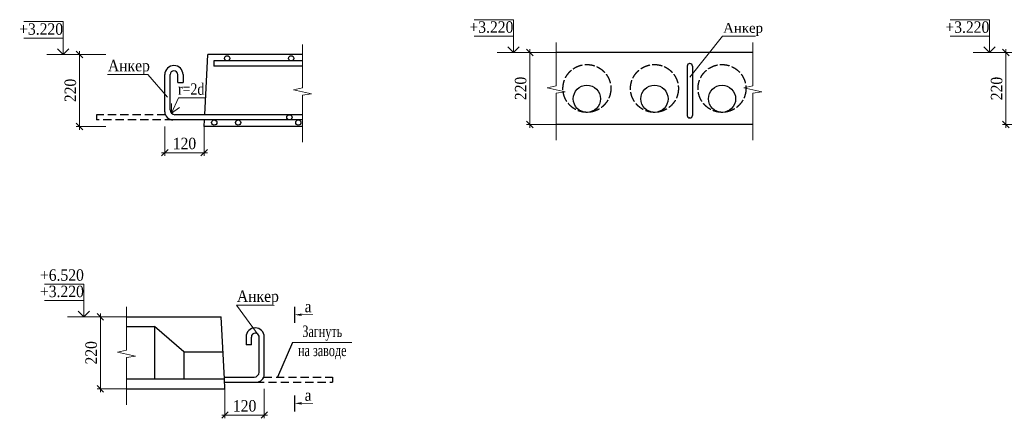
# Model space of a CAD drawing. Header units: millimetres. Extents: x 2063114 to 14983986, y -126020516 to 213791.
# Tile 487 of 656: x 2326542 to 2356568, y -664128 to -651957. Entities that reach past the tile are written whole.
import ezdxf

# ---------------------------------------------------------------- set-up
doc = ezdxf.new("R2010")
doc.units = ezdxf.units.MM
for name, pattern in [('ACAD_ISO02W100', [15, 12, -3]), ('ACAD_ISO04W100', [30, 24, -3, 0, -3]), ('штриховая', [0.75, 0.5, -0.25])]:
    doc.linetypes.add(name, pattern=pattern)
doc.layers.get('Defpoints').update_dxf_attribs({"color": 6, "lineweight": 35})
doc.layers.add('line', color=7, linetype='Continuous')
for name, color, linetype, lineweight in [('Линия', 250, 'Continuous', 20), ('оси', 22, 'ACAD_ISO04W100', 13), ('план', 7, 'Continuous', 20), ('РАЗМ', 7, 'Continuous', 20), ('Текст', 7, 'Continuous', 15), ('Фундаменты', 252, 'Continuous', 25)]:
    doc.layers.add(name, color=color, linetype=linetype, lineweight=lineweight)
doc.styles.add('Arial', font='ARIALN.TTF', dxfattribs={"height": 300})
doc.styles.add('TIMES', font='times.ttf')
doc.styles.add('TIMES NEW', font='times.ttf', dxfattribs={"height": 200})
doc.styles.add('Times New Roman', font='times.ttf')
doc.dimstyles.new('100 мой', dxfattribs={"dimscale": 0, "dimtxt": 300, "dimasz": 200, "dimexe": 100, "dimexo": 0.625, "dimgap": 100, "dimtad": 1, "dimdec": 0, "dimzin": 0, "dimdsep": 46, "dimtxsty": 'Arial', "dimblk": 'OBLIQUE', "dimcen": 100, "dimdle": 100, "dimadec": 0, "dimazin": 0, "dimtfac": 0.75, "dimtdec": 0, "dimtmove": 1, "dimatfit": 3, "dimfxl": 100, "dimtvp": 1.5, "dimtolj": 1, "dimtzin": 0, "dimlwd": 9, "dimlwe": 9, "dimarcsym": 0})

# ---------------------------------------------------------------- blocks, each defined once
blk = doc.blocks.new('_Oblique')
at = {"color": 0, "linetype": 'ByBlock', "lineweight": -2}
blk.add_line((-0.5, -0.5), (0.5, 0.5), dxfattribs=at)
blk = doc.blocks.new('*D1526')
at = {"layer": 'Defpoints', "color": 0, "lineweight": 30, "transparency": 16777216}
for p in [(2330967, -655218), (2332167, -655218), (2332167, -656018)]:
    blk.add_point(p, dxfattribs=at)
at = {"layer": 'РАЗМ', "color": 0, "lineweight": 9, "transparency": 16777216}
for p, q in [((2330967, -655219), (2330967, -656118)), ((2332167, -655219), (2332167, -656118)), ((2330867, -656018), (2332267, -656018))]:
    blk.add_line(p, q, dxfattribs=at)
at = {"layer": 'РАЗМ', "color": 0, "lineweight": 9, "transparency": 16777216, "xscale": 200, "yscale": 200, "zscale": 200, "rotation": 180}
blk.add_blockref('_Oblique', (2330967, -656018), dxfattribs=at)
at = {"layer": 'РАЗМ', "color": 0, "lineweight": 9, "transparency": 16777216, "xscale": 200, "yscale": 200, "zscale": 200}
blk.add_blockref('_Oblique', (2332167, -656018), dxfattribs=at)
at = {"layer": 'РАЗМ', "color": 0, "transparency": 16777216, "insert": (2331567, -655740), "char_height": 300, "attachment_point": 5, "style": 'TIMES'}
blk.add_mtext('\\A1;{\\H1.16667x;\\W0.9;120}', dxfattribs=at)
blk = doc.blocks.new('*D1527')
at = {"layer": 'Defpoints', "color": 0, "lineweight": 30, "transparency": 16777216}
for p in [(2332802, -663228), (2334002, -663228), (2334002, -664028)]:
    blk.add_point(p, dxfattribs=at)
at = {"layer": 'РАЗМ', "color": 0, "lineweight": 9, "transparency": 16777216}
for p, q in [((2332802, -663229), (2332802, -664128)), ((2334002, -663229), (2334002, -664128)), ((2332702, -664028), (2334102, -664028))]:
    blk.add_line(p, q, dxfattribs=at)
at = {"layer": 'РАЗМ', "color": 0, "lineweight": 9, "transparency": 16777216, "xscale": 200, "yscale": 200, "zscale": 200, "rotation": 180}
blk.add_blockref('_Oblique', (2332802, -664028), dxfattribs=at)
at = {"layer": 'РАЗМ', "color": 0, "lineweight": 9, "transparency": 16777216, "xscale": 200, "yscale": 200, "zscale": 200}
blk.add_blockref('_Oblique', (2334002, -664028), dxfattribs=at)
at = {"layer": 'РАЗМ', "color": 0, "transparency": 16777216, "insert": (2333402, -663750), "char_height": 300, "attachment_point": 5, "style": 'TIMES'}
blk.add_mtext('\\A1;{\\H1.16667x;\\W0.9;120}', dxfattribs=at)
blk = doc.blocks.new('*D1454')
at = {"layer": 'Defpoints', "color": 0, "lineweight": 30, "transparency": 16777216}
for p in [(2356613, -652959), (2357413, -652959), (2357413, -655159)]:
    blk.add_point(p, dxfattribs=at)
at = {"layer": 'РАЗМ', "color": 0, "lineweight": 9, "transparency": 16777216}
for p, q in [((2357413, -652959), (2356513, -652959)), ((2356613, -655259), (2356613, -652859)), ((2357413, -655159), (2356513, -655159))]:
    blk.add_line(p, q, dxfattribs=at)
at = {"layer": 'РАЗМ', "color": 0, "lineweight": 9, "transparency": 16777216, "xscale": 200, "yscale": 200, "zscale": 200}
for p, rotation in [((2356613, -652959), 90), ((2356613, -655159), 270)]:
    blk.add_blockref('_Oblique', p, dxfattribs=dict(at, rotation=rotation))
at = {"layer": 'РАЗМ', "color": 0, "transparency": 16777216, "insert": (2356335, -654059), "char_height": 300, "attachment_point": 5, "rotation": 90, "style": 'TIMES'}
blk.add_mtext('\\A1;{\\H1.16667x;\\W0.9;220}', dxfattribs=at)
blk = doc.blocks.new('*D1455')
at = {"layer": 'Defpoints', "color": 0, "lineweight": 30, "transparency": 16777216}
for p in [(2342099, -652957), (2342899, -652957), (2342899, -655157)]:
    blk.add_point(p, dxfattribs=at)
at = {"layer": 'РАЗМ', "color": 0, "lineweight": 9, "transparency": 16777216}
for p, q in [((2342899, -652957), (2341999, -652957)), ((2342099, -655257), (2342099, -652857)), ((2342899, -655157), (2341999, -655157))]:
    blk.add_line(p, q, dxfattribs=at)
at = {"layer": 'РАЗМ', "color": 0, "lineweight": 9, "transparency": 16777216, "xscale": 200, "yscale": 200, "zscale": 200}
for p, rotation in [((2342099, -652957), 90), ((2342099, -655157), 270)]:
    blk.add_blockref('_Oblique', p, dxfattribs=dict(at, rotation=rotation))
at = {"layer": 'РАЗМ', "color": 0, "transparency": 16777216, "insert": (2341821, -654057), "char_height": 300, "attachment_point": 5, "rotation": 90, "style": 'TIMES'}
blk.add_mtext('\\A1;{\\H1.16667x;\\W0.9;220}', dxfattribs=at)
blk = doc.blocks.new('*D1456')
at = {"layer": 'Defpoints', "color": 0, "lineweight": 30, "transparency": 16777216}
for p in [(2329002, -661028), (2329802, -661028), (2329802, -663228)]:
    blk.add_point(p, dxfattribs=at)
at = {"layer": 'РАЗМ', "color": 0, "lineweight": 9, "transparency": 16777216}
for p, q in [((2329802, -661028), (2328902, -661028)), ((2329002, -663328), (2329002, -660928)), ((2329802, -663228), (2328902, -663228))]:
    blk.add_line(p, q, dxfattribs=at)
at = {"layer": 'РАЗМ', "color": 0, "lineweight": 9, "transparency": 16777216, "xscale": 200, "yscale": 200, "zscale": 200}
for p, rotation in [((2329002, -661028), 90), ((2329002, -663228), 270)]:
    blk.add_blockref('_Oblique', p, dxfattribs=dict(at, rotation=rotation))
at = {"layer": 'РАЗМ', "color": 0, "transparency": 16777216, "insert": (2328724, -662128), "char_height": 300, "attachment_point": 5, "rotation": 90, "style": 'TIMES'}
blk.add_mtext('\\A1;{\\H1.16667x;\\W0.9;220}', dxfattribs=at)
blk = doc.blocks.new('*D1457')
at = {"layer": 'Defpoints', "color": 0, "lineweight": 30, "transparency": 16777216}
for p in [(2328367, -653018), (2329167, -653018), (2329167, -655218)]:
    blk.add_point(p, dxfattribs=at)
at = {"layer": 'РАЗМ', "color": 0, "lineweight": 9, "transparency": 16777216}
for p, q in [((2329167, -653018), (2328267, -653018)), ((2328367, -655318), (2328367, -652918)), ((2329167, -655218), (2328267, -655218))]:
    blk.add_line(p, q, dxfattribs=at)
at = {"layer": 'РАЗМ', "color": 0, "lineweight": 9, "transparency": 16777216, "xscale": 200, "yscale": 200, "zscale": 200}
for p, rotation in [((2328367, -653018), 90), ((2328367, -655218), 270)]:
    blk.add_blockref('_Oblique', p, dxfattribs=dict(at, rotation=rotation))
at = {"layer": 'РАЗМ', "color": 0, "transparency": 16777216, "insert": (2328089, -654118), "char_height": 300, "attachment_point": 5, "rotation": 90, "style": 'TIMES'}
blk.add_mtext('\\A1;{\\H1.16667x;\\W0.9;220}', dxfattribs=at)

msp = doc.modelspace()

# ---------------------------------------------------------------- linework, layer by layer
at = {"color": 7, "linetype": 'Continuous', "lineweight": 30, "ltscale": 10}
for p, q in [((2332186.22408, -654858.01215), (2332282.65439, -653018.01215)), ((2335167.35728, -653018.01215), (2332282.65439, -653018.01215)), ((2348899.20394, -652957.11052), (2342899.20394, -652957.11052)), ((2335167.35728, -653218.01215), (2332463.78759, -653218.01215)), ((2332463.78759, -653218.01215), (2332463.78759, -653378.01215)), ((2346982.62462, -653297.11052), (2346972.62462, -653297.11052)), ((2330967.35728, -654768.01215), (2330967.35728, -653635.8024)), ((2331127.35728, -654708.01215), (2331127.35728, -653635.8024)), ((2331362.93779, -653878.63043), (2331362.93779, -653635.8024)), ((2331522.93779, -653635.8024), (2331522.93779, -653878.63043)), ((2335167.35728, -653378.01215), (2332463.78759, -653378.01215)), ((2346897.62462, -653372.11052), (2346897.62462, -654882.11052)), ((2347057.62462, -653372.11052), (2347057.62462, -654882.11052)), ((2331362.93779, -653878.63043), (2331522.93779, -653878.63043)), ((2335167.35728, -655018.01215), (2331217.35728, -655018.01215)), ((2335167.35728, -654858.01215), (2331277.35728, -654858.01215)), ((2332167.35728, -655218.01215), (2332177.83883, -655018.01215)), ((2346982.62462, -654957.11052), (2346972.62462, -654957.11052)), ((2335167.35728, -655218.01215), (2332167.35728, -655218.01215)), ((2348899.20394, -655157.11052), (2342899.20394, -655157.11052)), ((2329802.1704, -661028.45124), (2332686.87329, -661028.45124)), ((2332786.18603, -662923.45124), (2332686.87329, -661028.45124)), ((2329802.1704, -661328.45124), (2330652.1704, -661328.45124)), ((2330652.1704, -661328.45124), (2330652.1704, -662923.45124)), ((2331552.1704, -662093.45124), (2330652.1704, -661328.45124)), ((2333446.58989, -661646.2415), (2333446.58989, -661889.06952)), ((2333606.58989, -661889.06952), (2333606.58989, -661646.2415)), ((2333842.1704, -662718.45124), (2333842.1704, -661616.22897)), ((2334002.1704, -662778.45124), (2334002.1704, -661646.2415)), ((2333606.58989, -661889.06952), (2333446.58989, -661889.06952)), ((2331552.1704, -662093.45124), (2332742.68757, -662093.45124)), ((2331552.1704, -662093.45124), (2331552.1704, -662923.45124)), ((2329802.1704, -662923.45124), (2332786.18603, -662923.45124)), ((2332783.3036, -662868.45124), (2333692.1704, -662868.45124)), ((2332802.1704, -663228.45124), (2332786.18603, -662923.45124)), ((2329802.1704, -663228.45124), (2332802.1704, -663228.45124)), ((2332791.68885, -663028.45124), (2333752.1704, -663028.45124))]:
    msp.add_line(p, q, dxfattribs=at)
at = {"color": 7, "linetype": 'Continuous', "lineweight": 0, "ltscale": 10}
for p, q in [((2330449.96448, -653634.25101), (2329217.6261, -653634.25101)), ((2331051.50405, -654320.72109), (2330449.96448, -653634.25101)), ((2331171.249, -654814.06618), (2331170.89136, -654511.87778)), ((2331171.28138, -654814.08226), (2331389.76029, -654343.97865)), ((2331389.76029, -654343.97865), (2332219.06936, -654343.97865)), ((2331171.28641, -654814.09458), (2331418.59758, -654640.44224)), ((2333842.1704, -661616.22897), (2333151.70321, -660673.31234)), ((2333151.70321, -660673.31234), (2334234.11995, -660673.31234)), ((2334865.86099, -661813.77327), (2336673.36025, -661813.77327))]:
    msp.add_line(p, q, dxfattribs=at)
at = {"color": 7, "linetype": 'Continuous', "lineweight": 20, "ltscale": 1.2}
msp.add_lwpolyline([(2346977.62462, -653712.1579), (2347977.62462, -652457.11052), (2348977.62462, -652457.11052)], dxfattribs=at)
at = {"color": 7, "linetype": 'Continuous', "lineweight": 30, "ltscale": 10}
for centre, radius in [((2332869.44156, -653138.01215), 80), ((2334822.76039, -653138.01215), 80), ((2343839.20394, -654372.11052), 415), ((2345899.20394, -654372.11052), 415), ((2347959.20394, -654372.11052), 415), ((2332475.95036, -655098.01215), 80), ((2333202.74425, -655098.01215), 80), ((2334767.35728, -654938.01215), 80), ((2335039.23229, -655098.01215), 80)]:
    msp.add_circle(centre, radius, dxfattribs=at)
at = {"color": 7, "linetype": 'ACAD_ISO02W100', "lineweight": 25, "ltscale": 25}
for centre in [(2343839.20394, -654057.11052), (2345899.20394, -654057.11052), (2347959.20394, -654057.11052)]:
    msp.add_circle(centre, 730, dxfattribs=at)
at = {"color": 7, "linetype": 'Continuous', "lineweight": 30, "ltscale": 10}
for centre, radius, start, end in [((2346972.62462, -653372.11052), 75, 90, 180), ((2346982.62462, -653372.11052), 75, 0, 90), ((2331245.14753, -653635.8024), 277.79025, 0, 180), ((2331245.14753, -653635.8024), 117.79025, 0, 180), ((2331217.35728, -654768.01215), 250, 180, 270), ((2331277.35728, -654708.01215), 150, 180, 270), ((2346972.62462, -654882.11052), 75, 180, 270), ((2346982.62462, -654882.11052), 75, 270, 0), ((2333724.38015, -661646.2415), 277.79025, 0, 180), ((2333724.38015, -661646.2415), 117.79025, 0, 180), ((2333692.1704, -662718.45124), 150, 270, 0), ((2333752.1704, -662778.45124), 250, 270, 0)]:
    msp.add_arc(centre, radius, start, end, dxfattribs=at)
at = {"layer": 'line', "color": 7, "linetype": 'штриховая', "ltscale": 500}
for p, q in [((2330984.1192, -654858.01215), (2328887.35728, -654858.01215)), ((2331217.35728, -655018.01215), (2328887.35728, -655018.01215)), ((2333985.40848, -662868.45124), (2336082.1704, -662868.45124)), ((2336082.1704, -662868.45124), (2336082.1704, -663028.45124)), ((2333752.1704, -663028.45124), (2336082.1704, -663028.45124))]:
    msp.add_line(p, q, dxfattribs=at)
at = {"layer": 'line', "color": 7}
for p, q in [((2328887.35728, -654858.01215), (2328887.35728, -655018.01215)), ((2334865.86099, -661813.77327), (2334405.12553, -662868.45124))]:
    msp.add_line(p, q, dxfattribs=at)
at = {"layer": 'Линия', "color": 7, "lineweight": 20}
for points in [[(2335167.35728, -652710.30198), (2335167.35728, -654041.17965), (2334892.60954, -654098.8345), (2335442.10502, -654220.1951), (2335167.35728, -654259.70562), (2335167.35728, -655701.17048)], [(2342899.20394, -652649.40035), (2342899.20394, -653980.27803), (2342624.4562, -654037.93287), (2343173.95169, -654159.29347), (2342899.20394, -654198.80399), (2342899.20394, -655640.26885)], [(2348899.20394, -652649.40035), (2348899.20394, -653980.27803), (2348624.4562, -654037.93287), (2349173.95169, -654159.29347), (2348899.20394, -654198.80399), (2348899.20394, -655640.26885)], [(2329802.1704, -660720.74107), (2329802.1704, -662051.61875), (2329527.42266, -662109.27359), (2330076.91814, -662230.63419), (2329802.1704, -662270.14471), (2329802.1704, -663711.60957)]]:
    msp.add_lwpolyline(points, dxfattribs=at)
at = {"layer": 'план', "color": 7, "linetype": 'Continuous', "lineweight": 20}
for points in [[(2326667.35728, -652518.01233), (2327867.35728, -652518.01233), (2327867.35715, -653018.01227), (2327695.34583, -652847.24974), (2327867.35715, -653018.01227), (2328039.36873, -652847.24974), (2327867.35728, -653018.0124), (2327367.35728, -653018.01215), (2328367.35728, -653018.01215)], [(2340399.20394, -652457.11071), (2341599.20394, -652457.11071), (2341599.20382, -652957.11065), (2341427.19249, -652786.34812), (2341599.20382, -652957.11065), (2341771.21539, -652786.34812), (2341599.20394, -652957.11078), (2341099.20394, -652957.11052), (2342099.20394, -652957.11052)], [(2354913.33129, -652458.8791), (2356113.33129, -652458.8791), (2356113.33117, -652958.87904), (2355941.31984, -652788.11651), (2356113.33117, -652958.87904), (2356285.34274, -652788.11651), (2356113.33129, -652958.87916), (2355613.33129, -652958.87891), (2356613.33129, -652958.87891)], [(2327302.1704, -660528.45143), (2328502.1704, -660528.45143), (2328502.17028, -661028.45137), (2328330.15895, -660857.68884), (2328502.17028, -661028.45137), (2328674.18185, -660857.68884), (2328502.1704, -661028.45149), (2328002.1704, -661028.45124), (2329002.1704, -661028.45124)]]:
    msp.add_lwpolyline(points, dxfattribs=at)
at = {"layer": 'Текст', "color": 7, "ltscale": 25}
for points, const_width in [([(2334929.6914, -660718.6228), (2334929.6914, -661218.6228)], 40), ([(2335118.95801, -660966.1228), (2335485.00607, -660966.1228)], 20), ([(2334929.6914, -663423.74804), (2334929.6914, -663923.74804)], 40), ([(2335118.95801, -663671.24804), (2335485.00607, -663671.24804)], 20)]:
    msp.add_lwpolyline(points, dxfattribs=dict(at, const_width=const_width))
at = {"layer": 'Текст', "color": 7, "lineweight": 30, "ltscale": 25}
for points in [[(2334929.6914, -660966.1228), (2335128.41766, -660966.1228), (2335162.9261, -660924.99723), (2335136.0914, -660941.99761)], [(2334929.6914, -660966.1228), (2335162.9261, -661007.24838), (2335128.41766, -660966.1228), (2335136.0914, -660990.24799)], [(2334929.6914, -663671.24804), (2335128.41766, -663671.24804), (2335162.9261, -663630.12247), (2335136.0914, -663647.12285)], [(2334929.6914, -663671.24804), (2335162.9261, -663712.37361), (2335128.41766, -663671.24804), (2335136.0914, -663695.37323)]]:
    msp.add_solid(points, dxfattribs=at)
at = {"layer": 'Фундаменты', "color": 7, "linetype": 'Continuous', "lineweight": 20}
for points in [[(2327867.35791, -653018.01177), (2327867.35791, -652018.01177), (2326667.35791, -652018.01177)], [(2341599.20457, -652957.11015), (2341599.20457, -651957.11015), (2340399.20457, -651957.11015)], [(2356113.33192, -652958.87854), (2356113.33192, -651958.87854), (2354913.33192, -651958.87854)], [(2328502.17103, -661028.45087), (2328502.17103, -660028.45087), (2327302.17103, -660028.45087)]]:
    msp.add_lwpolyline(points, dxfattribs=at)

# ---------------------------------------------------------------- texts
at = {"color": 7, "linetype": 'Continuous', "lineweight": 30, "ltscale": 10, "char_height": 350, "attachment_point": 5, "style": 'TIMES'}
for s, insert in [('{\\W0.9;a}', (2335336.4034, -660716.1228)), ('{\\W0.7;Загнуть\\Pна заводе}', (2335769.61062, -661813.77327)), ('{\\W0.9;a}', (2335336.4034, -663421.24804))]:
    msp.add_mtext(s, dxfattribs=dict(at, insert=insert))
at = {"layer": 'оси', "color": 7, "linetype": 'ByBlock', "lineweight": 30, "style": 'TIMES NEW', "width": 0.9}
for s, p in [('+3.220', (2326526.02051, -652418.01233)), ('+3.220', (2340257.86717, -652357.11071)), ('+3.220', (2354771.99452, -652358.8791)), ('+6.520', (2327160.83363, -659928.45105)), ('+3.220', (2327160.83363, -660428.45143))]:
    msp.add_text(s, height=350, dxfattribs=at).set_placement(p)
at = {"layer": 'Текст', "color": 7, "lineweight": 30, "ltscale": 10, "style": 'TIMES'}
msp.add_text('Анкер', height=300, dxfattribs=at).set_placement((2347993.71491, -652357.11052))
at = {"layer": 'Текст', "color": 7, "lineweight": 30, "ltscale": 10, "width": 0.9}
for style, p in [('Times New Roman', (2329233.7164, -653534.25101)), ('TIMES', (2333167.7935, -660573.31234))]:
    msp.add_text('Анкер', height=350, dxfattribs=dict(at, style=style)).set_placement(p)
at = {"layer": 'Текст', "color": 7, "lineweight": 30, "ltscale": 10, "insert": (2331771.96968, -654078.09931), "char_height": 350, "attachment_point": 5, "style": 'Times New Roman'}
msp.add_mtext('{\\W0.8;r=2d}', dxfattribs=at)

# ---------------------------------------------------------------- dimensions: what is measured, and where the dimension line sits
at = {"layer": 'РАЗМ', "color": 0}
for base, p1, p2, picture, middle in [((2328367.35728, -653018.01215), (2329167.35728, -655218.01215), (2329167.35728, -653018.01215), '*D1457', (2328089.32865, -654118.01215)), ((2342099.20394, -652957.11052), (2342899.20394, -655157.11052), (2342899.20394, -652957.11052), '*D1455', (2341821.17532, -654057.11052)), ((2356613.33129, -652958.87891), (2357413.33129, -655158.87891), (2357413.33129, -652958.87891), '*D1454', (2356335.30267, -654058.87891)), ((2329002.1704, -661028.45124), (2329802.1704, -663228.45124), (2329802.1704, -661028.45124), '*D1456', (2328724.14178, -662128.45124))]:
    dim = msp.add_linear_dim(base=base, p1=p1, p2=p2, angle=90, text='{\\H1.16667x;\\W0.9;220}', dimstyle='100 мой', override={"dimscale": 1, "dimtxsty": 'TIMES'}, dxfattribs=at)
    dim.commit()
    dim.dimension.update_dxf_attribs({"geometry": picture, "text_midpoint": middle})
dim = msp.add_linear_dim(base=(2332167.35728, -656018.01215), p1=(2330967.35728, -655218.01215), p2=(2332167.35728, -655218.01215), text='{\\H1.16667x;\\W0.9;120}', dimstyle='100 мой', override={"dimscale": 1, "dimtxsty": 'TIMES'}, dxfattribs=at)
dim.commit()
dim.dimension.update_dxf_attribs({"geometry": '*D1526', "text_midpoint": (2331567.35728, -656018.01215), "dimtype": 160})
dim = msp.add_linear_dim(base=(2334002.1704, -664028.45124), p1=(2332802.1704, -663228.45124), p2=(2334002.1704, -663228.45124), text='{\\H1.16667x;\\W0.9;120}', dimstyle='100 мой', override={"dimscale": 1, "dimtxsty": 'TIMES'}, dxfattribs=at)
dim.commit()
dim.dimension.update_dxf_attribs({"geometry": '*D1527', "text_midpoint": (2333402.1704, -663750.42261)})

doc.saveas('drawing.dxf')
